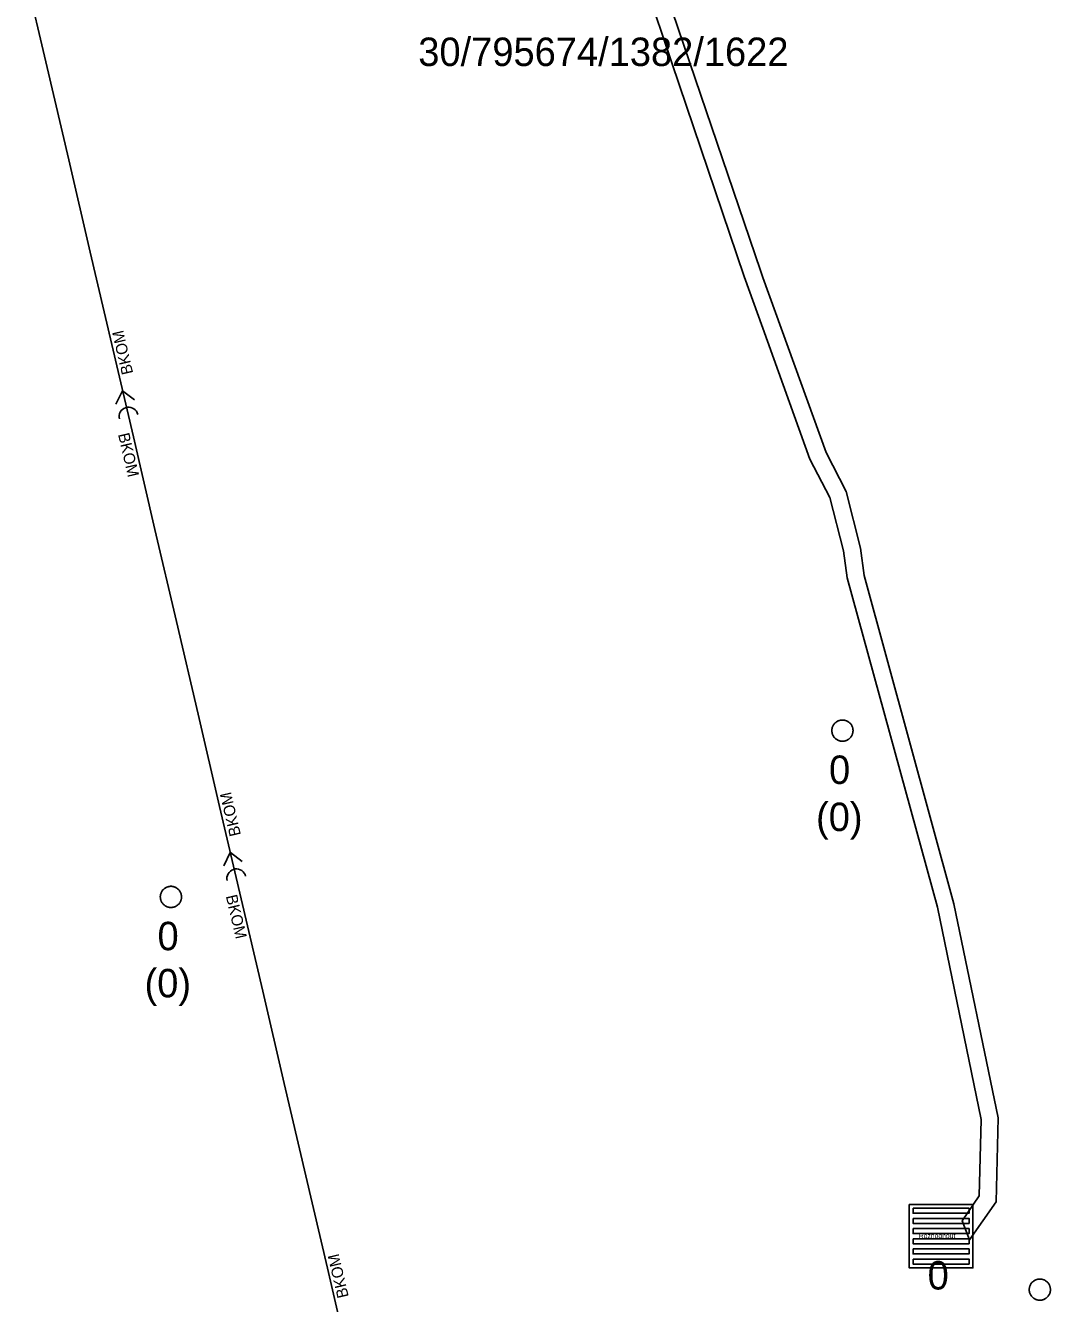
# Model space of a CAD drawing. Extents: x -606452 to -604459, y -1157823 to -1156972.
# Drawn here: x -606217.39 to -606193.22, y -1157629.26 to -1157599.12 of the extents above; entities that cross this region are included whole.
import ezdxf

# ---------------------------------------------------------------- set-up
doc = ezdxf.new("R2010")
doc.units = 0
for name, color, linetype in [('Odvodnění plošné', 7, 'Continuous'), ('Stoka', 7, 'Continuous'), ('Uliční vpusť', 7, 'Continuous'), ('Vstupní šachta stoky', 7, 'Continuous')]:
    doc.layers.add(name, color=color, linetype=linetype)

msp = doc.modelspace()

# ---------------------------------------------------------------- linework, layer by layer
at = {"layer": 'Odvodnění plošné'}
msp.add_lwpolyline([(-606203.36, -1157596.41), (-606202.145, -1157600), (-606200.44, -1157605.04), (-606200, -1157606.263), (-606198.89, -1157609.35), (-606198.42, -1157610.25), (-606198.1, -1157611.51), (-606198.01, -1157612.15), (-606195.88, -1157619.91), (-606194.85, -1157624.92), (-606194.9, -1157626.72), (-606195.3, -1157627.31), (-606195.13, -1157627.76), (-606194.5, -1157626.86), (-606194.45, -1157624.88), (-606195.5, -1157619.83), (-606197.61, -1157612.09), (-606197.7, -1157611.45), (-606198.04, -1157610.11), (-606198.51, -1157609.19), (-606200, -1157605.066), (-606200.06, -1157604.9), (-606201.722, -1157600), (-606202.98, -1157596.29)], dxfattribs=at)
at = {"layer": 'Stoka'}
for points in [[(-606217.388, -1157597.938), (-606216.879, -1157600.115)], [(-606216.879, -1157600.115), (-606216.371, -1157602.293)], [(-606216.371, -1157602.293), (-606215.863, -1157604.47)], [(-606215.863, -1157604.47), (-606215.354, -1157606.648)], [(-606215.354, -1157606.648), (-606214.846, -1157608.825)], [(-606215.102, -1157607.736), (-606215.257, -1157608.049)], [(-606215.101, -1157607.735), (-606214.821, -1157607.947)], [(-606215.176, -1157608.397), (-606215.182, -1157608.356), (-606215.18, -1157608.315), (-606215.171, -1157608.275), (-606215.154, -1157608.237), (-606215.13, -1157608.203), (-606215.101, -1157608.174), (-606215.067, -1157608.151), (-606215.029, -1157608.134), (-606214.989, -1157608.125), (-606214.948, -1157608.123), (-606214.907, -1157608.129), (-606214.868, -1157608.142), (-606214.832, -1157608.162), (-606214.8, -1157608.188), (-606214.774, -1157608.22), (-606214.754, -1157608.256), (-606214.741, -1157608.295)], [(-606214.846, -1157608.825), (-606214.337, -1157611.003)], [(-606214.337, -1157611.003), (-606213.829, -1157613.18)], [(-606213.829, -1157613.18), (-606213.321, -1157615.358)], [(-606213.321, -1157615.358), (-606212.812, -1157617.535)], [(-606212.812, -1157617.535), (-606212.304, -1157619.713)], [(-606212.56, -1157618.624), (-606212.715, -1157618.936)], [(-606212.559, -1157618.623), (-606212.279, -1157618.835)], [(-606212.634, -1157619.284), (-606212.64, -1157619.244), (-606212.638, -1157619.202), (-606212.629, -1157619.162), (-606212.612, -1157619.125), (-606212.589, -1157619.091), (-606212.559, -1157619.061), (-606212.525, -1157619.038), (-606212.487, -1157619.022), (-606212.447, -1157619.012), (-606212.406, -1157619.01), (-606212.365, -1157619.016), (-606212.326, -1157619.029), (-606212.29, -1157619.049), (-606212.258, -1157619.076), (-606212.232, -1157619.108), (-606212.212, -1157619.144), (-606212.199, -1157619.183)], [(-606212.304, -1157619.713), (-606211.796, -1157621.89)], [(-606211.796, -1157621.89), (-606211.287, -1157624.068)], [(-606211.287, -1157624.068), (-606210.779, -1157626.245)], [(-606210.779, -1157626.245), (-606210.27, -1157628.423)], [(-606210.27, -1157628.423), (-606209.762, -1157630.6)]]:
    msp.add_lwpolyline(points, dxfattribs=at)
at = {"layer": 'Uliční vpusť'}
for points in [[(-606196.55, -1157626.92), (-606195.05, -1157626.92), (-606195.05, -1157628.42), (-606196.55, -1157628.42)], [(-606196.46, -1157627.01), (-606195.14, -1157627.01), (-606195.14, -1157627.13), (-606196.46, -1157627.13)], [(-606196.46, -1157627.25), (-606195.14, -1157627.25), (-606195.14, -1157627.37), (-606196.46, -1157627.37)], [(-606196.46, -1157627.49), (-606195.14, -1157627.49), (-606195.14, -1157627.61), (-606196.46, -1157627.61)], [(-606196.46, -1157627.73), (-606195.14, -1157627.73), (-606195.14, -1157627.85), (-606196.46, -1157627.85)], [(-606196.46, -1157627.97), (-606195.14, -1157627.97), (-606195.14, -1157628.09), (-606196.46, -1157628.09)], [(-606196.46, -1157628.21), (-606195.14, -1157628.21), (-606195.14, -1157628.33), (-606196.46, -1157628.33)]]:
    msp.add_lwpolyline(points, close=True, dxfattribs=at)
at = {"layer": 'Vstupní šachta stoky'}
for p, q in [((-606198.138, -1157615.499), (-606198.125, -1157615.499)), ((-606213.973, -1157619.42), (-606213.96, -1157619.42)), ((-606193.483, -1157628.68), (-606193.47, -1157628.68))]:
    msp.add_line(p, q, dxfattribs=at)
for points in [[(-606198.125, -1157615.499), (-606198.112, -1157615.499), (-606198.099, -1157615.5), (-606198.086, -1157615.502), (-606198.073, -1157615.505), (-606198.06, -1157615.508), (-606198.047, -1157615.511), (-606198.035, -1157615.516), (-606198.023, -1157615.521), (-606198.011, -1157615.527), (-606197.999, -1157615.533), (-606197.988, -1157615.54), (-606197.977, -1157615.548), (-606197.967, -1157615.556), (-606197.957, -1157615.564), (-606197.947, -1157615.573), (-606197.938, -1157615.583), (-606197.93, -1157615.593), (-606197.922, -1157615.604), (-606197.914, -1157615.615), (-606197.907, -1157615.626), (-606197.901, -1157615.638), (-606197.896, -1157615.65), (-606197.891, -1157615.662), (-606197.886, -1157615.674), (-606197.883, -1157615.687), (-606197.88, -1157615.7), (-606197.878, -1157615.713), (-606197.876, -1157615.726), (-606197.875, -1157615.739), (-606197.875, -1157615.752), (-606197.876, -1157615.766), (-606197.877, -1157615.779), (-606197.879, -1157615.792), (-606197.881, -1157615.805), (-606197.885, -1157615.817), (-606197.888, -1157615.83), (-606197.893, -1157615.842), (-606197.898, -1157615.855), (-606197.904, -1157615.866), (-606197.911, -1157615.878), (-606197.918, -1157615.889), (-606197.925, -1157615.9), (-606197.934, -1157615.91), (-606197.942, -1157615.92), (-606197.952, -1157615.929), (-606197.962, -1157615.938), (-606197.972, -1157615.947), (-606197.982, -1157615.954), (-606197.993, -1157615.962), (-606198.005, -1157615.968), (-606198.017, -1157615.974), (-606198.029, -1157615.98), (-606198.041, -1157615.984), (-606198.053, -1157615.989), (-606198.066, -1157615.992), (-606198.079, -1157615.995), (-606198.092, -1157615.997), (-606198.105, -1157615.998), (-606198.118, -1157615.999), (-606198.132, -1157615.999), (-606198.145, -1157615.998), (-606198.158, -1157615.997), (-606198.171, -1157615.995), (-606198.184, -1157615.992), (-606198.197, -1157615.989), (-606198.209, -1157615.984), (-606198.221, -1157615.98), (-606198.233, -1157615.974), (-606198.245, -1157615.968), (-606198.257, -1157615.962), (-606198.268, -1157615.954), (-606198.278, -1157615.947), (-606198.288, -1157615.938), (-606198.298, -1157615.929), (-606198.308, -1157615.92), (-606198.316, -1157615.91), (-606198.325, -1157615.9), (-606198.332, -1157615.889), (-606198.339, -1157615.878), (-606198.346, -1157615.866), (-606198.352, -1157615.855), (-606198.357, -1157615.842), (-606198.362, -1157615.83), (-606198.365, -1157615.817), (-606198.369, -1157615.805), (-606198.371, -1157615.792), (-606198.373, -1157615.779), (-606198.374, -1157615.766), (-606198.375, -1157615.752), (-606198.375, -1157615.739), (-606198.374, -1157615.726), (-606198.372, -1157615.713), (-606198.37, -1157615.7), (-606198.367, -1157615.687), (-606198.364, -1157615.674), (-606198.359, -1157615.662), (-606198.354, -1157615.65), (-606198.349, -1157615.638), (-606198.343, -1157615.626), (-606198.336, -1157615.615)], [(-606198.336, -1157615.615), (-606198.328, -1157615.604), (-606198.32, -1157615.593), (-606198.312, -1157615.583), (-606198.303, -1157615.573), (-606198.293, -1157615.564), (-606198.283, -1157615.556), (-606198.273, -1157615.548), (-606198.262, -1157615.54), (-606198.251, -1157615.533), (-606198.239, -1157615.527), (-606198.227, -1157615.521), (-606198.215, -1157615.516), (-606198.203, -1157615.511), (-606198.19, -1157615.508), (-606198.177, -1157615.505), (-606198.164, -1157615.502), (-606198.151, -1157615.5), (-606198.138, -1157615.499)], [(-606213.96, -1157619.42), (-606213.947, -1157619.42), (-606213.934, -1157619.421), (-606213.921, -1157619.423), (-606213.908, -1157619.426), (-606213.895, -1157619.429), (-606213.882, -1157619.432), (-606213.87, -1157619.437), (-606213.858, -1157619.442), (-606213.846, -1157619.448), (-606213.834, -1157619.454), (-606213.823, -1157619.461), (-606213.812, -1157619.469), (-606213.802, -1157619.477), (-606213.792, -1157619.485), (-606213.782, -1157619.494), (-606213.773, -1157619.504), (-606213.765, -1157619.514), (-606213.757, -1157619.525), (-606213.749, -1157619.536), (-606213.742, -1157619.547), (-606213.736, -1157619.559), (-606213.731, -1157619.571), (-606213.726, -1157619.583), (-606213.721, -1157619.595), (-606213.718, -1157619.608), (-606213.715, -1157619.621), (-606213.713, -1157619.634), (-606213.711, -1157619.647), (-606213.71, -1157619.66), (-606213.71, -1157619.673), (-606213.711, -1157619.687), (-606213.712, -1157619.7), (-606213.714, -1157619.713), (-606213.716, -1157619.726), (-606213.72, -1157619.738), (-606213.723, -1157619.751), (-606213.728, -1157619.763), (-606213.733, -1157619.776), (-606213.739, -1157619.787), (-606213.746, -1157619.799), (-606213.753, -1157619.81), (-606213.76, -1157619.821), (-606213.769, -1157619.831), (-606213.777, -1157619.841), (-606213.787, -1157619.85), (-606213.797, -1157619.859), (-606213.807, -1157619.868), (-606213.817, -1157619.875), (-606213.828, -1157619.883), (-606213.84, -1157619.889), (-606213.852, -1157619.895), (-606213.864, -1157619.901), (-606213.876, -1157619.905), (-606213.888, -1157619.91), (-606213.901, -1157619.913), (-606213.914, -1157619.916), (-606213.927, -1157619.918), (-606213.94, -1157619.919), (-606213.953, -1157619.92), (-606213.967, -1157619.92), (-606213.98, -1157619.919), (-606213.993, -1157619.918), (-606214.006, -1157619.916), (-606214.019, -1157619.913), (-606214.032, -1157619.91), (-606214.044, -1157619.905), (-606214.056, -1157619.901), (-606214.068, -1157619.895), (-606214.08, -1157619.889), (-606214.092, -1157619.883), (-606214.103, -1157619.875), (-606214.113, -1157619.868), (-606214.123, -1157619.859), (-606214.133, -1157619.85), (-606214.143, -1157619.841), (-606214.151, -1157619.831), (-606214.16, -1157619.821), (-606214.167, -1157619.81), (-606214.174, -1157619.799), (-606214.181, -1157619.787), (-606214.187, -1157619.776), (-606214.192, -1157619.763), (-606214.197, -1157619.751), (-606214.2, -1157619.738), (-606214.204, -1157619.726), (-606214.206, -1157619.713), (-606214.208, -1157619.7), (-606214.209, -1157619.687), (-606214.21, -1157619.673), (-606214.21, -1157619.66), (-606214.209, -1157619.647), (-606214.207, -1157619.634), (-606214.205, -1157619.621), (-606214.202, -1157619.608), (-606214.199, -1157619.595), (-606214.194, -1157619.583), (-606214.189, -1157619.571), (-606214.184, -1157619.559), (-606214.178, -1157619.547), (-606214.171, -1157619.536)], [(-606214.171, -1157619.536), (-606214.163, -1157619.525), (-606214.155, -1157619.514), (-606214.147, -1157619.504), (-606214.138, -1157619.494), (-606214.128, -1157619.485), (-606214.118, -1157619.477), (-606214.108, -1157619.469), (-606214.097, -1157619.461), (-606214.086, -1157619.454), (-606214.074, -1157619.448), (-606214.062, -1157619.442), (-606214.05, -1157619.437), (-606214.038, -1157619.432), (-606214.025, -1157619.429), (-606214.012, -1157619.426), (-606213.999, -1157619.423), (-606213.986, -1157619.421), (-606213.973, -1157619.42)], [(-606193.47, -1157628.68), (-606193.457, -1157628.68), (-606193.444, -1157628.681), (-606193.431, -1157628.683), (-606193.418, -1157628.686), (-606193.405, -1157628.689), (-606193.392, -1157628.692), (-606193.38, -1157628.697), (-606193.368, -1157628.702), (-606193.356, -1157628.708), (-606193.344, -1157628.714), (-606193.333, -1157628.721), (-606193.322, -1157628.729), (-606193.312, -1157628.737), (-606193.302, -1157628.745), (-606193.292, -1157628.754), (-606193.283, -1157628.764), (-606193.275, -1157628.774), (-606193.267, -1157628.785), (-606193.259, -1157628.796), (-606193.252, -1157628.807), (-606193.246, -1157628.819), (-606193.241, -1157628.831), (-606193.236, -1157628.843), (-606193.231, -1157628.855), (-606193.228, -1157628.868), (-606193.225, -1157628.881), (-606193.223, -1157628.894), (-606193.221, -1157628.907), (-606193.22, -1157628.92), (-606193.22, -1157628.933), (-606193.221, -1157628.947), (-606193.222, -1157628.96), (-606193.224, -1157628.973), (-606193.226, -1157628.986), (-606193.23, -1157628.998), (-606193.233, -1157629.011), (-606193.238, -1157629.023), (-606193.243, -1157629.036), (-606193.249, -1157629.047), (-606193.256, -1157629.059), (-606193.263, -1157629.07), (-606193.27, -1157629.081), (-606193.279, -1157629.091), (-606193.287, -1157629.101), (-606193.297, -1157629.11), (-606193.307, -1157629.119), (-606193.317, -1157629.128), (-606193.327, -1157629.135), (-606193.338, -1157629.143), (-606193.35, -1157629.149), (-606193.362, -1157629.155), (-606193.374, -1157629.161), (-606193.386, -1157629.165), (-606193.398, -1157629.17), (-606193.411, -1157629.173), (-606193.424, -1157629.176), (-606193.437, -1157629.178), (-606193.45, -1157629.179), (-606193.463, -1157629.18), (-606193.477, -1157629.18), (-606193.49, -1157629.179), (-606193.503, -1157629.178), (-606193.516, -1157629.176), (-606193.529, -1157629.173), (-606193.542, -1157629.17), (-606193.554, -1157629.165), (-606193.566, -1157629.161), (-606193.578, -1157629.155), (-606193.59, -1157629.149), (-606193.602, -1157629.143), (-606193.613, -1157629.135), (-606193.623, -1157629.128), (-606193.633, -1157629.119), (-606193.643, -1157629.11), (-606193.653, -1157629.101), (-606193.661, -1157629.091), (-606193.67, -1157629.081), (-606193.677, -1157629.07), (-606193.684, -1157629.059), (-606193.691, -1157629.047), (-606193.697, -1157629.036), (-606193.702, -1157629.023), (-606193.707, -1157629.011), (-606193.71, -1157628.998), (-606193.714, -1157628.986), (-606193.716, -1157628.973), (-606193.718, -1157628.96), (-606193.719, -1157628.947), (-606193.72, -1157628.933), (-606193.72, -1157628.92), (-606193.719, -1157628.907), (-606193.717, -1157628.894), (-606193.715, -1157628.881), (-606193.712, -1157628.868), (-606193.709, -1157628.855), (-606193.704, -1157628.843), (-606193.699, -1157628.831), (-606193.694, -1157628.819), (-606193.688, -1157628.807), (-606193.681, -1157628.796)], [(-606193.681, -1157628.796), (-606193.673, -1157628.785), (-606193.665, -1157628.774), (-606193.657, -1157628.764), (-606193.648, -1157628.754), (-606193.638, -1157628.745), (-606193.628, -1157628.737), (-606193.618, -1157628.729), (-606193.607, -1157628.721), (-606193.596, -1157628.714), (-606193.584, -1157628.708), (-606193.572, -1157628.702), (-606193.56, -1157628.697), (-606193.548, -1157628.692), (-606193.535, -1157628.689), (-606193.522, -1157628.686), (-606193.509, -1157628.683), (-606193.496, -1157628.681), (-606193.483, -1157628.68)]]:
    msp.add_lwpolyline(points, dxfattribs=at)

# ---------------------------------------------------------------- texts
at = {"layer": 'Odvodnění plošné'}
msp.add_text('30/795674/1382/1622', height=0.67082, dxfattribs=at).set_placement((-606208.127, -1157600.078))
at = {"layer": 'Stoka'}
for rotation, p in [(103.1416, (-606214.849, -1157607.32)), (283.1416, (-606215.209, -1157608.763)), (103.1416, (-606212.307, -1157618.207)), (283.1416, (-606212.667, -1157619.651)), (103.1416, (-606209.765, -1157629.095))]:
    msp.add_text('BKOM', height=0.2683, rotation=rotation, dxfattribs=at).set_placement(p)
at = {"layer": 'Uliční vpusť'}
msp.add_text('Rozhodnout', height=0.1155, rotation=360, dxfattribs=at).set_placement((-606196.324, -1157627.718))
msp.add_text('0', height=0.671, dxfattribs=at).set_placement((-606196.116, -1157628.928))
at = {"layer": 'Vstupní šachta stoky'}
for s, height, p in [('0', 0.671, (-606198.441, -1157617.007)), ('(0)', 0.6708, (-606198.747, -1157618.118)), ('0', 0.671, (-606214.276, -1157620.928)), ('(0)', 0.6708, (-606214.582, -1157622.039))]:
    msp.add_text(s, height=height, dxfattribs=at).set_placement(p)

doc.saveas('drawing.dxf')
